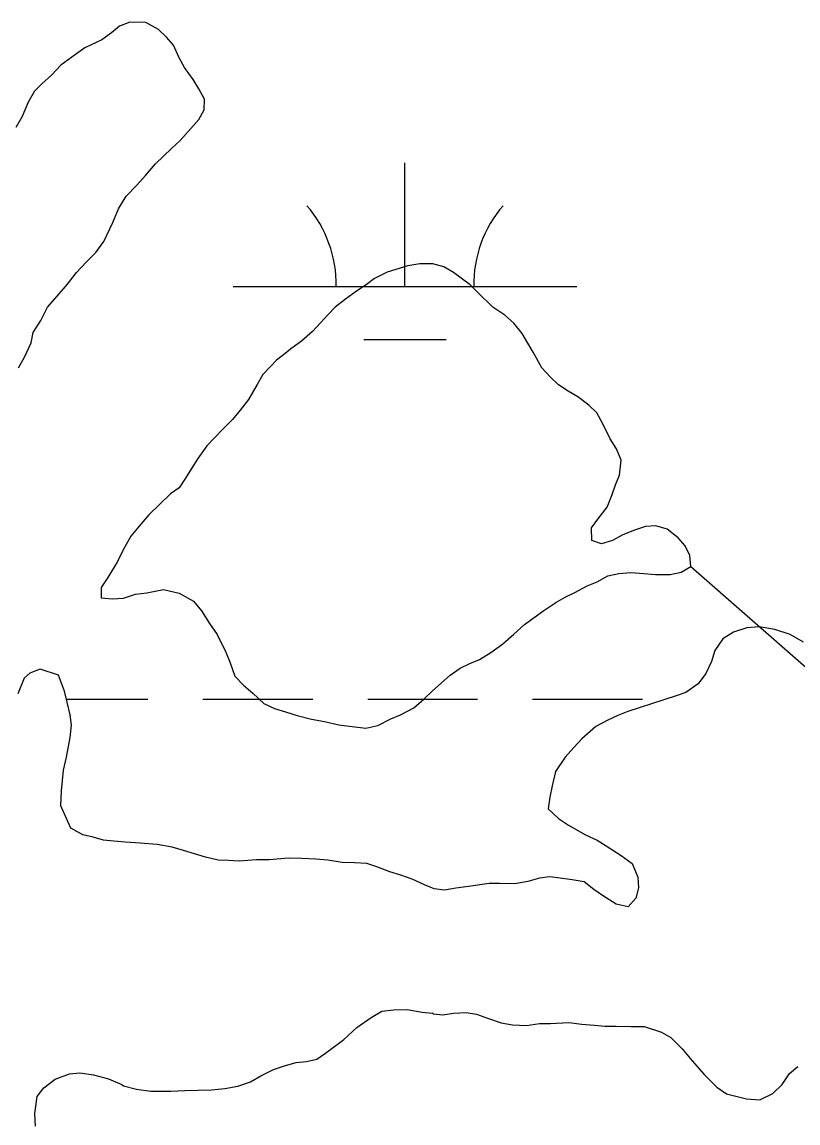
# Model space of a CAD drawing. Extents: x 3177185 to 3215018, y 812988 to 838321.
# Drawn here: x 3188602.2 to 3188828.1, y 834063.6 to 834383.9 of the extents above; entities that cross this region are included whole.
import ezdxf

# ---------------------------------------------------------------- set-up
doc = ezdxf.new("R2010")
doc.units = 0
doc.layers.add('V-TOPO-SHOR', color=7, linetype='Continuous')
doc.layers.add('V-WETL-SWMP', color=7, linetype='Continuous')

msp = doc.modelspace()

# ---------------------------------------------------------------- linework, layer by layer
at = {"layer": 'V-TOPO-SHOR'}
for points in [[(3188639.17, 834240.45), (3188636.85, 834237.78), (3188633.87, 834234.26), (3188631.55, 834230.08), (3188630.06, 834226.91), (3188627.25, 834222.23), (3188625.27, 834219.39), (3188625.28, 834216.39), (3188628.45, 834216.07), (3188631.78, 834216.25), (3188635.28, 834217.43), (3188638.61, 834217.78), (3188643.44, 834218.8), (3188647.94, 834217.66), (3188652.12, 834215.34), (3188654.47, 834212.52), (3188656.82, 834208.86), (3188659, 834205.71), (3188661.52, 834200.55), (3188662.87, 834197.39), (3188664.22, 834193.56), (3188666.73, 834190.91), (3188669.41, 834188.59), (3188672.59, 834185.6), (3188675.77, 834184.11), (3188678.94, 834183.13), (3188682.28, 834182.14), (3188686.45, 834181), (3188690.29, 834180.35), (3188694.46, 834179.37), (3188698.29, 834178.88), (3188702.29, 834178.4), (3188705.79, 834179.25), (3188709.62, 834181.1), (3188712.45, 834182.28), (3188716.27, 834184.3), (3188719.26, 834186.98), (3188721.75, 834189.33), (3188726.89, 834193.85), (3188729.72, 834195.86), (3188732.55, 834197.21), (3188735.37, 834198.39), (3188738.7, 834200.4), (3188742.19, 834202.92), (3188745.34, 834205.77), (3188748.5, 834208.62), (3188751.32, 834210.63), (3188754.14, 834212.64), (3188757.63, 834214.99), (3188760.29, 834216.51), (3188763.12, 834217.85), (3188766.78, 834219.87), (3188769.61, 834221.05), (3188772.77, 834222.73), (3188775.93, 834223.41), (3188779.43, 834223.76), (3188783.27, 834223.44), (3188786.6, 834223.13), (3188790.93, 834223.14), (3188794.1, 834223.83), (3188796.93, 834225.51), (3188796.58, 834228.67), (3188795.23, 834231.5), (3188793.22, 834233.82), (3188790.04, 834236.31), (3188786.7, 834237.29), (3188783.7, 834237.11), (3188780.21, 834235.93), (3188776.88, 834234.58), (3188774.06, 834233.07), (3188770.89, 834232.05), (3188768.05, 834233.04), (3188768.04, 834236.71), (3188769.86, 834239.22), (3188772.51, 834242.73), (3188773.99, 834246.4), (3188774.98, 834249.24), (3188776.13, 834252.08), (3188776.62, 834256.42), (3188775.27, 834259.74), (3188773.42, 834262.57), (3188771.4, 834266.73), (3188769.55, 834270.22), (3188767.21, 834272.38), (3188764.03, 834274.86), (3188761.19, 834276.52), (3188758.35, 834278.34), (3188756, 834280.66), (3188753.49, 834283.31), (3188750.97, 834287.8), (3188749.46, 834290.46), (3188747.78, 834293.29), (3188745.43, 834296.28), (3188742.75, 834298.6), (3188739.24, 834300.92), (3188734.89, 834305.23), (3188732.71, 834307.39), (3188727.86, 834311.03), (3188725.02, 834312.69), (3188721.85, 834313.51), (3188718.01, 834313.49)], [(3188718.01, 834313.49), (3188714.52, 834312.97), (3188708.52, 834311.11), (3188704.87, 834309.26), (3188702.37, 834307.42), (3188699.55, 834305.57), (3188696.39, 834303.22), (3188693.4, 834300.87), (3188691.24, 834298.7), (3188689.09, 834296.35), (3188686.77, 834293.84), (3188683.61, 834291), (3188680.79, 834288.98), (3188677.96, 834286.8), (3188676.3, 834285.46), (3188674.65, 834283.79), (3188672.32, 834281.28), (3188670.67, 834278.43), (3188668.19, 834274.09), (3188665.7, 834270.91), (3188663.55, 834268.23), (3188660.73, 834265.39), (3188658.24, 834262.88), (3188656.08, 834260.53), (3188653.43, 834256.85), (3188651.61, 834254.01), (3188649.79, 834251.17), (3188647.97, 834248.33), (3188645.48, 834246.65), (3188639.17, 834240.45)], [(3188796.93, 834225.51), (3188847.62, 834181.08)]]:
    msp.add_lwpolyline(points, dxfattribs=at)
at = {"layer": 'V-WETL-SWMP'}
for p, q in [((3188630.62, 834382.7), (3188628.3, 834380.69)), ((3188633.62, 834383.88), (3188630.62, 834382.7)), ((3188638.29, 834383.73), (3188633.62, 834383.88)), ((3188641.96, 834381.75), (3188638.29, 834383.73)), ((3188628.3, 834380.69), (3188625.47, 834378.67)), ((3188644.31, 834379.43), (3188641.96, 834381.75)), ((3188646.32, 834377.1), (3188644.31, 834379.43)), ((3188620.48, 834376.32), (3188617.83, 834374.47)), ((3188625.47, 834378.67), (3188620.48, 834376.32)), ((3188648, 834373.44), (3188646.32, 834377.1)), ((3188617.83, 834374.47), (3188613.51, 834371.29)), ((3188649.51, 834370.62), (3188648, 834373.44)), ((3188613.51, 834371.29), (3188610.85, 834368.44)), ((3188652.03, 834367.13), (3188649.51, 834370.62)), ((3188610.85, 834368.44), (3188608.03, 834365.93)), ((3188653.71, 834364.47), (3188652.03, 834367.13)), ((3188605.87, 834363.75), (3188604.05, 834360.57)), ((3188608.03, 834365.93), (3188605.87, 834363.75)), ((3188655.39, 834361.48), (3188653.71, 834364.47)), ((3188604.05, 834360.57), (3188602.24, 834356.4)), ((3188655.24, 834358.31), (3188655.39, 834361.48)), ((3188653.75, 834355.47), (3188655.24, 834358.31)), ((3188602.24, 834356.4), (3188600.42, 834353.22)), ((3188648.28, 834349.44), (3188653.75, 834355.47)), ((3188641.14, 834342.57), (3188645.79, 834347.1)), ((3188645.79, 834347.1), (3188648.28, 834349.44)), ((3188638.16, 834339.23), (3188641.14, 834342.57)), ((3188713.7, 834306.95), (3188713.7, 834342.95)), ((3188635.67, 834336.38), (3188638.16, 834339.23)), ((3188632.52, 834333.2), (3188635.67, 834336.38)), ((3188630.37, 834329.52), (3188632.52, 834333.2)), ((3188628.72, 834325.52), (3188630.37, 834329.52)), ((3188626.08, 834320), (3188628.72, 834325.52)), ((3188623.76, 834316.83), (3188626.08, 834320)), ((3188620.94, 834313.98), (3188623.76, 834316.83)), ((3188618.12, 834310.97), (3188620.94, 834313.98)), ((3188615.46, 834307.62), (3188618.12, 834310.97)), ((3188612.48, 834304.11), (3188615.46, 834307.62)), ((3188663.7, 834306.95), (3188763.7, 834306.95)), ((3188609.66, 834300.93), (3188612.48, 834304.11)), ((3188607.68, 834297.08), (3188609.66, 834300.93)), ((3188605.53, 834293.57), (3188607.68, 834297.08)), ((3188604.87, 834290.57), (3188605.53, 834293.57)), ((3188603.06, 834286.56), (3188604.87, 834290.57)), ((3188701.7, 834291.52), (3188725.7, 834291.52)), ((3188601.24, 834283.22), (3188603.06, 834286.56)), ((3188809.35, 834206.39), (3188806.19, 834204.38)), ((3188813.17, 834207.58), (3188809.35, 834206.39)), ((3188816.84, 834207.93), (3188813.17, 834207.58)), ((3188821.34, 834207.11), (3188816.84, 834207.93)), ((3188825.85, 834205.64), (3188821.34, 834207.11)), ((3188806.19, 834204.38), (3188803.87, 834201.03)), ((3188829.69, 834203.49), (3188825.85, 834205.64)), ((3188803.87, 834201.03), (3188802.88, 834197.86)), ((3188802.88, 834197.86), (3188801.23, 834194.35)), ((3188604.54, 834194.46), (3188602.88, 834192.95)), ((3188607.54, 834195.64), (3188604.54, 834194.46)), ((3188612.88, 834193.83), (3188607.54, 834195.64)), ((3188614.57, 834189.17), (3188612.88, 834193.83)), ((3188801.23, 834194.35), (3188799.08, 834191.34)), ((3188602.88, 834192.95), (3188601.07, 834188.44)), ((3188799.08, 834191.34), (3188795.42, 834188.83)), ((3188615.42, 834186.01), (3188614.57, 834189.17)), ((3188615.18, 834186.88), (3188638.86, 834186.88)), ((3188654.86, 834186.88), (3188686.86, 834186.88)), ((3188702.86, 834186.88), (3188734.86, 834186.88)), ((3188750.86, 834186.88), (3188782.86, 834186.88)), ((3188792.6, 834187.81), (3188785.77, 834185.62)), ((3188795.42, 834188.83), (3188792.6, 834187.81)), ((3188616.27, 834182.34), (3188615.42, 834186.01)), ((3188782.11, 834184.43), (3188778.61, 834183.25)), ((3188785.77, 834185.62), (3188782.11, 834184.43)), ((3188616.61, 834179.34), (3188616.27, 834182.34)), ((3188772.79, 834180.72), (3188769.3, 834178.87)), ((3188775.62, 834182.07), (3188772.79, 834180.72)), ((3188778.61, 834183.25), (3188775.62, 834182.07)), ((3188616.3, 834175.68), (3188616.61, 834179.34)), ((3188769.3, 834178.87), (3188765.15, 834175.35)), ((3188615.16, 834170), (3188616.3, 834175.68)), ((3188765.15, 834175.35), (3188762.83, 834172.84)), ((3188762.83, 834172.84), (3188760.34, 834170)), ((3188614.34, 834166.17), (3188615.16, 834170)), ((3188760.34, 834170), (3188757.53, 834165.82)), ((3188614.02, 834163.16), (3188614.34, 834166.17)), ((3188757.53, 834165.82), (3188756.54, 834161.65)), ((3188613.7, 834160.16), (3188614.02, 834163.16)), ((3188756.54, 834161.65), (3188755.89, 834158.31)), ((3188613.56, 834155.83), (3188613.7, 834160.16)), ((3188755.89, 834158.31), (3188755.41, 834154.97)), ((3188616.42, 834149.34), (3188613.56, 834155.83)), ((3188755.41, 834154.97), (3188758.42, 834152.15)), ((3188758.42, 834152.15), (3188761.26, 834150.17)), ((3188619.93, 834147.36), (3188616.42, 834149.34)), ((3188761.26, 834150.17), (3188766.28, 834147.36)), ((3188622.93, 834146.7), (3188619.93, 834147.36)), ((3188625.94, 834145.88), (3188622.93, 834146.7)), ((3188628.94, 834145.56), (3188625.94, 834145.88)), ((3188632.27, 834145.25), (3188628.94, 834145.56)), ((3188636.61, 834144.93), (3188632.27, 834145.25)), ((3188766.28, 834147.36), (3188769.62, 834145.87)), ((3188769.62, 834145.87), (3188772.29, 834144.22)), ((3188641.61, 834144.62), (3188636.61, 834144.93)), ((3188645.95, 834143.81), (3188641.61, 834144.62)), ((3188649.29, 834142.82), (3188645.95, 834143.81)), ((3188652.46, 834141.84), (3188649.29, 834142.82)), ((3188772.29, 834144.22), (3188776.64, 834141.4)), ((3188655.63, 834140.85), (3188652.46, 834141.84)), ((3188659.3, 834140.03), (3188655.63, 834140.85)), ((3188662.3, 834139.88), (3188659.3, 834140.03)), ((3188665.47, 834139.73), (3188662.3, 834139.88)), ((3188670.47, 834140.09), (3188665.47, 834139.73)), ((3188674.13, 834140.1), (3188670.47, 834140.09)), ((3188679.8, 834140.63), (3188674.13, 834140.1)), ((3188683.63, 834140.48), (3188679.8, 834140.63)), ((3188687.8, 834140.33), (3188683.63, 834140.48)), ((3188691.3, 834140.01), (3188687.8, 834140.33)), ((3188695.47, 834139.37), (3188691.3, 834140.01)), ((3188698.97, 834139.22), (3188695.47, 834139.37)), ((3188702.64, 834139.07), (3188698.97, 834139.22)), ((3188705.48, 834138.08), (3188702.64, 834139.07)), ((3188776.64, 834141.4), (3188779.82, 834139.08)), ((3188779.82, 834139.08), (3188781.5, 834135.09)), ((3188709.32, 834136.6), (3188705.48, 834138.08)), ((3188712.49, 834135.61), (3188709.32, 834136.6)), ((3188715.83, 834134.46), (3188712.49, 834135.61)), ((3188719.34, 834132.81), (3188715.83, 834134.46)), ((3188722.18, 834131.65), (3188719.34, 834132.81)), ((3188732.18, 834132.37), (3188728.51, 834131.85)), ((3188738.17, 834133.23), (3188732.18, 834132.37)), ((3188741.17, 834133.24), (3188738.17, 834133.23)), ((3188745.67, 834133.09), (3188741.17, 834133.24)), ((3188749.5, 834133.78), (3188745.67, 834133.09)), ((3188752.83, 834134.79), (3188749.5, 834133.78)), ((3188755.83, 834135.14), (3188752.83, 834134.79)), ((3188758.83, 834134.82), (3188755.83, 834135.14)), ((3188762.34, 834134.34), (3188758.83, 834134.82)), ((3188765.84, 834133.69), (3188762.34, 834134.34)), ((3188768.68, 834131.53), (3188765.84, 834133.69)), ((3188781.5, 834135.09), (3188781.68, 834131.93)), ((3188725.18, 834131.33), (3188722.18, 834131.65)), ((3188728.51, 834131.85), (3188725.18, 834131.33)), ((3188771.19, 834129.71), (3188768.68, 834131.53)), ((3188775.2, 834127.23), (3188771.19, 834129.71)), ((3188781.68, 834131.93), (3188780.86, 834128.92)), ((3188778.71, 834126.41), (3188775.2, 834127.23)), ((3188780.86, 834128.92), (3188778.71, 834126.41)), ((3188699.69, 834091.38), (3188703.85, 834094.23)), ((3188703.85, 834094.23), (3188707.01, 834096.08)), ((3188707.01, 834096.08), (3188710.34, 834096.43)), ((3188710.34, 834096.43), (3188714.34, 834096.61)), ((3188714.34, 834096.61), (3188718.67, 834095.8)), ((3188718.67, 834095.8), (3188721.68, 834095.48)), ((3188721.68, 834095.48), (3188722.01, 834095.32)), ((3188722.01, 834095.32), (3188724.68, 834094.99)), ((3188724.68, 834094.99), (3188727.84, 834095.51)), ((3188727.84, 834095.51), (3188731.51, 834095.69)), ((3188731.51, 834095.69), (3188734.51, 834095.21)), ((3188734.51, 834095.21), (3188737.68, 834094.05)), ((3188737.68, 834094.05), (3188741.69, 834092.74)), ((3188695.88, 834087.86), (3188699.69, 834091.38)), ((3188741.69, 834092.74), (3188745.03, 834092.09)), ((3188745.03, 834092.09), (3188749.03, 834091.94)), ((3188749.03, 834091.94), (3188752.86, 834092.46)), ((3188752.86, 834092.46), (3188756.03, 834092.47)), ((3188756.03, 834092.47), (3188761.36, 834092.83)), ((3188761.36, 834092.83), (3188765.2, 834092.35)), ((3188765.2, 834092.35), (3188768.86, 834092.03)), ((3188768.86, 834092.03), (3188771.87, 834091.71)), ((3188771.87, 834091.71), (3188775.2, 834091.72)), ((3188775.2, 834091.72), (3188779.53, 834091.58)), ((3188779.53, 834091.58), (3188783.37, 834091.6)), ((3188783.37, 834091.6), (3188788.38, 834089.95)), ((3188690.56, 834083.84), (3188695.88, 834087.86)), ((3188788.38, 834089.95), (3188791.05, 834088.46)), ((3188791.05, 834088.46), (3188794.4, 834085.15)), ((3188794.4, 834085.15), (3188797.25, 834081.66)), ((3188678.91, 834080.28), (3188682.07, 834081.13)), ((3188682.07, 834081.13), (3188685.07, 834081.48)), ((3188685.07, 834081.48), (3188688.07, 834082.16)), ((3188688.07, 834082.16), (3188690.56, 834083.84)), ((3188797.25, 834081.66), (3188800.77, 834077.67)), ((3188616.08, 834077.83), (3188619.08, 834078.18)), ((3188619.08, 834078.18), (3188623.08, 834077.53)), ((3188671.75, 834077.25), (3188675.41, 834079.1)), ((3188675.41, 834079.1), (3188678.91, 834080.28)), ((3188823.45, 834074.78), (3188825.6, 834077.95)), ((3188825.6, 834077.95), (3188828.09, 834079.97)), ((3188608.6, 834073.8), (3188611.92, 834076.31)), ((3188611.92, 834076.31), (3188616.08, 834077.83)), ((3188623.08, 834077.53), (3188627.42, 834076.38)), ((3188627.42, 834076.38), (3188631.26, 834074.73)), ((3188631.26, 834074.73), (3188631.76, 834074.4)), ((3188665.1, 834074.22), (3188668.76, 834075.57)), ((3188668.76, 834075.57), (3188671.75, 834077.25)), ((3188800.77, 834077.67), (3188804.45, 834074.02)), ((3188820.79, 834072.1), (3188823.45, 834074.78)), ((3188606.61, 834071.29), (3188608.6, 834073.8)), ((3188631.76, 834074.4), (3188635.6, 834073.42)), ((3188635.6, 834073.42), (3188639.77, 834072.77)), ((3188639.77, 834072.77), (3188645.6, 834072.8)), ((3188645.6, 834072.8), (3188649.6, 834072.98)), ((3188649.6, 834072.98), (3188657.44, 834073.18)), ((3188657.44, 834073.18), (3188661.27, 834073.54)), ((3188661.27, 834073.54), (3188665.1, 834074.22)), ((3188804.45, 834074.02), (3188807.29, 834072.04)), ((3188807.29, 834072.04), (3188813.13, 834070.56)), ((3188816.97, 834070.25), (3188820.79, 834072.1)), ((3188605.96, 834066.28), (3188606.61, 834071.29)), ((3188813.13, 834070.56), (3188816.97, 834070.25)), ((3188606.15, 834062.62), (3188605.96, 834066.28))]:
    msp.add_line(p, q, dxfattribs=at)
for centre, start, end in [((3188658.46, 834307.42), 359.2282, 40.7718), ((3188768.95, 834307.42), 139.2282, 180.7718)]:
    msp.add_arc(centre, 35.25, start, end, dxfattribs=at)

doc.saveas('drawing.dxf')
